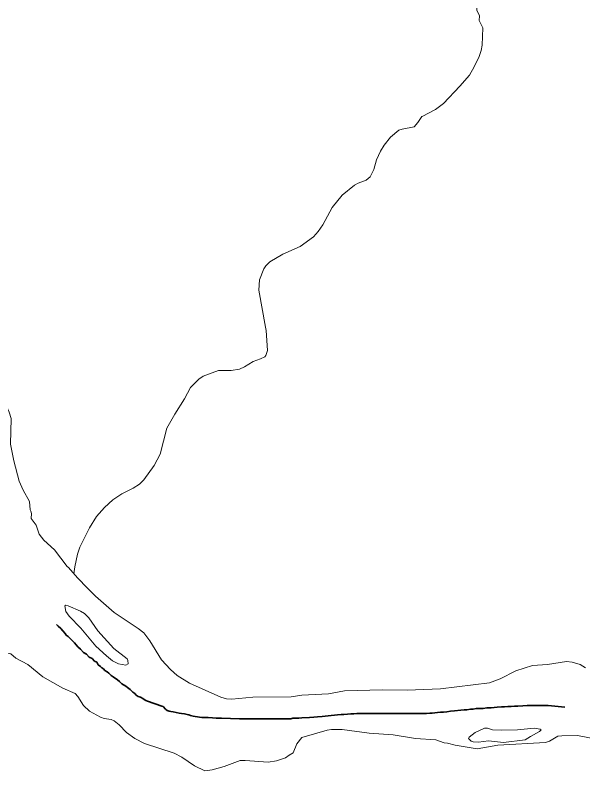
# Model space of a CAD drawing. Extents: x 553962 to 842807, y 8883888 to 9032388.
# Drawn here: x 602029 to 603559, y 8900941 to 8902976 of the extents above; entities that cross this region are included whole.
import ezdxf

# ---------------------------------------------------------------- set-up
doc = ezdxf.new("R2010")
doc.units = 0
doc.header["$LTSCALE"] = 200
doc.linetypes.add('LONG_DASH_SHORT_DASH', pattern=[9.9, 6, -1.2, 1.5, -1.2])
doc.layers.add('6', color=7, linetype='Continuous', lineweight=13)

msp = doc.modelspace()

# ---------------------------------------------------------------- linework, layer by layer
at = {"layer": '6'}
for points in [[(603279.8, 8902962.1), (603280.5, 8902974.6), (603273.5, 8902989.6), (603273.4, 8903000.5), (603278, 8903010.1), (603291.1, 8903028.1), (603297.7, 8903044.9), (603300.5, 8903057.1), (603304.6, 8903125.2), (603311.8, 8903143.4), (603311.8, 8903143.4), (603324, 8903166.9)], [(603279.8, 8902962.1), (603280.5, 8902974.6), (603273.5, 8902989.6), (603273.4, 8903000.5), (603278, 8903010.1), (603291.1, 8903028.1), (603297.7, 8903044.9), (603300.5, 8903057.1), (603304.6, 8903125.2), (603311.8, 8903143.4), (603311.8, 8903143.4), (603324, 8903166.9)], [(603125.3, 8902703.2), (603125.5, 8902703.4), (603161.9, 8902721.7), (603183.4, 8902737.9), (603227.5, 8902784.5), (603253, 8902814.8), (603266.1, 8902837.2), (603279.3, 8902865.2), (603284.7, 8902880.8), (603287.6, 8902895.8), (603289.1, 8902941.6), (603279.8, 8902961.4), (603279.8, 8902962.1)], [(603125.3, 8902703.2), (603125.5, 8902703.4), (603161.9, 8902721.7), (603183.4, 8902737.9), (603227.5, 8902784.5), (603253, 8902814.8), (603266.1, 8902837.2), (603279.3, 8902865.2), (603284.7, 8902880.8), (603287.6, 8902895.8), (603289.1, 8902941.6), (603279.8, 8902961.4), (603279.8, 8902962.1)], [(602703.6, 8902135.4), (602685.7, 8902235), (602687.1, 8902263.6), (602699.1, 8902292.9), (602704.9, 8902301.3), (602715, 8902311.4), (602750.2, 8902332.5), (602796.9, 8902353.2), (602833.1, 8902379.3), (602845.3, 8902393.6), (602857.7, 8902411.3), (602883.4, 8902457.7), (602910.2, 8902491.3), (602943.5, 8902518.1), (602953.5, 8902523.6), (602974.9, 8902531.3), (602985.9, 8902541), (602995.8, 8902560.9), (603003.1, 8902586.9), (603013.4, 8902609.7), (603023.1, 8902626.2), (603040.1, 8902647.5), (603062.7, 8902666.2), (603071.5, 8902669.3), (603104.3, 8902675.8), (603114.6, 8902687.5), (603125.3, 8902703.2)], [(602703.6, 8902135.4), (602685.7, 8902235), (602687.1, 8902263.6), (602699.1, 8902292.9), (602704.9, 8902301.3), (602715, 8902311.4), (602750.2, 8902332.5), (602796.9, 8902353.2), (602833.1, 8902379.3), (602845.3, 8902393.6), (602857.7, 8902411.3), (602883.4, 8902457.7), (602910.2, 8902491.3), (602943.5, 8902518.1), (602953.5, 8902523.6), (602974.9, 8902531.3), (602985.9, 8902541), (602995.8, 8902560.9), (603003.1, 8902586.9), (603013.4, 8902609.7), (603023.1, 8902626.2), (603040.1, 8902647.5), (603062.7, 8902666.2), (603071.5, 8902669.3), (603104.3, 8902675.8), (603114.6, 8902687.5), (603125.3, 8902703.2)], [(601838.7, 8902155.4), (601850.7, 8902138.6), (601917.4, 8902061), (601927.7, 8902045.3), (601942.1, 8902013.9), (601954.3, 8902000.9), (601971.8, 8901986.4), (601981.9, 8901973.9), (602012.8, 8901907.1), (602018.3, 8901889.8), (602016.7, 8901820.4), (602025, 8901776.1), (602039.9, 8901720.6), (602050.1, 8901696.6), (602067.1, 8901666.2), (602069.7, 8901644.2), (602070.8, 8901639.8)], [(602187.4, 8901471.7), (602189.9, 8901490.4), (602196.8, 8901523.9), (602203.3, 8901543.2), (602229.3, 8901595.1), (602248.3, 8901625.4), (602269.3, 8901650), (602292.3, 8901670.8), (602316.4, 8901686.5), (602346.7, 8901702), (602364, 8901712.7), (602375.5, 8901724.7), (602403.4, 8901763.5), (602419.7, 8901793.9), (602438, 8901864), (602458.8, 8901901.1), (602485.7, 8901943), (602501.1, 8901973.6), (602524, 8901995.8), (602535.5, 8902003.7), (602576.8, 8902019), (602610.6, 8902019.3), (602633.5, 8902022.2), (602647.1, 8902028.6), (602670.3, 8902043.6), (602690.3, 8902050.4), (602701.4, 8902056.2), (602704.6, 8902059.5), (602709, 8902072.5), (602705.2, 8902126.5), (602703.6, 8902135.4)], [(602207.7, 8901552), (602229.3, 8901595.1), (602248.3, 8901625.4), (602269.3, 8901650), (602292.3, 8901670.8), (602316.4, 8901686.5), (602346.7, 8901702), (602364, 8901712.7), (602375.5, 8901724.7), (602403.4, 8901763.5), (602419.7, 8901793.9), (602438, 8901864), (602458.8, 8901901.1), (602485.7, 8901943), (602501.1, 8901973.6), (602524, 8901995.8), (602535.5, 8902003.7), (602576.8, 8902019), (602610.6, 8902019.3), (602633.5, 8902022.2), (602647.1, 8902028.6), (602670.3, 8902043.6), (602690.3, 8902050.4), (602701.4, 8902056.2), (602704.6, 8902059.5), (602709, 8902072.5), (602705.2, 8902126.5), (602703.6, 8902135.4)], [(602070.8, 8901639.8), (602072.5, 8901633.8), (602072, 8901620.7), (602085.6, 8901602.1), (602093.9, 8901578.1), (602106, 8901562.3), (602134.9, 8901535.6), (602168.7, 8901491), (602172.2, 8901488.4), (602197.2, 8901460.9)], [(602197.2, 8901460.9), (602223.4, 8901432.9), (602245, 8901410.9), (602295.9, 8901367.1), (602360.5, 8901324.3), (602375.9, 8901312.4), (602392, 8901291.3), (602423.7, 8901239.6), (602423.7, 8901239.6), (602447.6, 8901213.6), (602465.3, 8901197.5), (602498.3, 8901177.2), (602583.4, 8901139.4), (602598.3, 8901134.8), (602613, 8901134), (602669.5, 8901139.1), (602772.7, 8901140.1), (602801.5, 8901144.7), (602873.8, 8901148.3), (602916.4, 8901155.8), (603019.2, 8901158.7), (603085.2, 8901158.1), (603175.3, 8901161.3), (603307.7, 8901178.2), (603336, 8901188.6), (603378.2, 8901209.8), (603423.1, 8901224.6), (603463.5, 8901227), (603514.6, 8901235.2), (603530.5, 8901233.8), (603551.8, 8901227.2), (603566.3, 8901217.8)], [(602540.3, 8900940.6), (602511.8, 8900954.3), (602477.8, 8900977.2), (602457.1, 8900988.1), (602377, 8901014.6), (602351.7, 8901027.4), (602329, 8901044.3), (602309.1, 8901064.5), (602295.6, 8901075.7), (602287.4, 8901079.3), (602269, 8901082.1), (602258.5, 8901085.2), (602229.4, 8901101.9), (602212.6, 8901117.1), (602198.1, 8901140.7), (602190.3, 8901148.7), (602157.5, 8901163.3), (602103.4, 8901193.6), (602063.2, 8901227.6), (602030.5, 8901244.2), (602017.5, 8901255.5), (602008.5, 8901257.9), (601976.9, 8901251.4)], [(603193.7, 8901015.1), (603184.8, 8901016.2), (603162.4, 8901023.8), (603108.1, 8901028), (603047.5, 8901037.8), (602982.6, 8901042.3), (602909.9, 8901052.1), (602881.9, 8901051.8), (602870, 8901049.9), (602801.6, 8901030.2), (602788.3, 8901013.3), (602778, 8900988.8), (602767.8, 8900982.5)], [(603706.7, 8900952), (603685.4, 8900958.5), (603657.1, 8900987.5), (603618.8, 8901021.8), (603544.5, 8901036.2), (603502.7, 8901034.6), (603491.1, 8901033.8), (603469, 8901020.5), (603457.9, 8901017.3), (603329.4, 8901010), (603274.5, 8901000.3), (603214.9, 8901009.5), (603193.7, 8901015.1)], [(602767.8, 8900982.5), (602757.7, 8900976.2), (602733.5, 8900967.3), (602710.8, 8900964.5), (602649.2, 8900968.7), (602635.6, 8900968.3), (602592.3, 8900952), (602560.1, 8900943.3), (602540.3, 8900940.6)]]:
    msp.add_lwpolyline(points, dxfattribs=at)
for points in [[(602251.7, 8901317.4), (602227.1, 8901352.8), (602215.6, 8901364.7), (602205.2, 8901371.1), (602171.8, 8901385.5), (602165.2, 8901386.8), (602162.3, 8901385.5), (602165.6, 8901369.6), (602174.4, 8901356.9), (602206, 8901324.7), (602246.7, 8901276.4), (602274.6, 8901250.6), (602291.4, 8901237.4), (602307.4, 8901228.9), (602327.4, 8901225.7), (602333.3, 8901228.7), (602332.5, 8901238.2), (602330.5, 8901242.4), (602295.2, 8901270.3)], [(602251.7, 8901317.4), (602227.1, 8901352.8), (602215.6, 8901364.7), (602205.2, 8901371.1), (602171.8, 8901385.5), (602165.2, 8901386.8), (602162.3, 8901385.5), (602165.6, 8901369.6), (602174.4, 8901356.9), (602206, 8901324.7), (602246.7, 8901276.4), (602274.6, 8901250.6), (602291.4, 8901237.4), (602307.4, 8901228.9), (602327.4, 8901225.7), (602333.3, 8901228.7), (602332.5, 8901238.2), (602330.5, 8901242.4), (602295.2, 8901270.3)], [(603339.5, 8901050.3), (603315.2, 8901051.5), (603302.2, 8901055.8), (603294.1, 8901055.6), (603268.5, 8901043.8), (603252.5, 8901031.2), (603250.7, 8901027.7), (603257.7, 8901020.9), (603263.2, 8901019), (603277.7, 8901018.2), (603305, 8901021.5), (603345.1, 8901017), (603403.9, 8901024.2), (603417.6, 8901033.5), (603441.9, 8901046.6), (603446.5, 8901051), (603443.9, 8901053.1), (603427.3, 8901056), (603382.5, 8901051.4)]]:
    msp.add_lwpolyline(points, close=True, dxfattribs=at)
at = {"layer": '6', "linetype": 'LONG_DASH_SHORT_DASH', "lineweight": 35}
for points in [[(602288, 8901197.7), (602280.9, 8901203.8), (602276.8, 8901207.4), (602270.7, 8901211), (602266.7, 8901215.1), (602262.1, 8901218.2), (602258.5, 8901222.2), (602252.9, 8901226.3), (602248.8, 8901233), (602242.7, 8901236), (602236.1, 8901243.2), (602228, 8901247.3), (602221.3, 8901254.9), (602212.7, 8901259.6), (602204.5, 8901268.2), (602197.9, 8901274.4), (602188.8, 8901285.1), (602180.6, 8901293.3), (602172, 8901302.5), (602166.4, 8901306.6), (602163.8, 8901310.7), (602157.2, 8901317.8), (602151.6, 8901324.5), (602144.5, 8901330.6), (602140.4, 8901334.7)], [(602560.3, 8901083.2), (602549.1, 8901084.2), (602540.5, 8901084.2), (602532.3, 8901084.7), (602514, 8901087.3), (602508.9, 8901088.3), (602501.3, 8901089.8), (602497.2, 8901091.4), (602492.1, 8901092.4), (602485, 8901093.9), (602476.9, 8901095.4), (602470.8, 8901096.5), (602462.6, 8901098), (602455, 8901099.5), (602448.4, 8901100.6), (602444.3, 8901101.1), (602438.2, 8901103.1), (602434.1, 8901106.7), (602428, 8901114.4), (602423.9, 8901114.9), (602385.8, 8901128.2), (602381.2, 8901130.2), (602376.6, 8901132.8), (602372.5, 8901135.3), (602366.4, 8901138.9), (602360.8, 8901140.9), (602355.2, 8901144.5), (602351.7, 8901148.6), (602345.6, 8901152.2), (602338.4, 8901159.4), (602331.8, 8901165.5), (602326.7, 8901168.6), (602316, 8901175.2), (602309.9, 8901181.8), (602304.3, 8901185.9), (602292.6, 8901194.1), (602288, 8901197.7)], [(603510.2, 8901111.9), (603465.6, 8901116.4), (603456.5, 8901116.4), (603446.8, 8901116.4), (603436.1, 8901116.4), (603421.9, 8901116.4), (603408.6, 8901116.4), (603396.9, 8901115.4), (603383.7, 8901114.9), (603374.5, 8901114.9), (603365.9, 8901114.4), (603356.7, 8901114.4), (603348.1, 8901112.8), (603339.4, 8901112.8), (603328.2, 8901112.3), (603311.4, 8901110.8), (603300.2, 8901110.3), (603290.1, 8901108.8), (603280.4, 8901108.8), (603271.8, 8901108.2), (603263.6, 8901106.7), (603256, 8901106.7), (603246.3, 8901105.2), (603239.2, 8901105.2), (603230.5, 8901104.2), (603212.7, 8901102.1), (603202, 8901101.1), (603191.9, 8901100.1), (603183.7, 8901099.1), (603175.1, 8901098.5)], [(603175.1, 8901098.5), (603167.4, 8901098), (603159.8, 8901097), (603153.2, 8901096.5), (603146.1, 8901096), (603137.9, 8901095.5), (603129.3, 8901095.5), (603118.1, 8901095.5), (603107.9, 8901095.5), (603099.2, 8901095.5), (603091.6, 8901095.5), (603083, 8901095.5), (603078.4, 8901095.5), (603071.2, 8901095.5), (603064.1, 8901095.5), (603060.1, 8901095.5), (603053.4, 8901095.5), (603048.9, 8901095.5), (603041.2, 8901095.5), (603037.2, 8901095.5), (603026, 8901095.5), (603016.3, 8901095.5), (603006.1, 8901095.5), (602995.9, 8901095.5), (602986.8, 8901095.5), (602977.6, 8901095.5), (602965.9, 8901095.5), (602958.3, 8901094.9), (602949.6, 8901094.9), (602941.5, 8901094.4), (602933.8, 8901093.9), (602924.7, 8901093.4), (602915, 8901092.9), (602907.4, 8901092.4), (602897.2, 8901091.9), (602889.1, 8901090.9), (602880.9, 8901089.8), (602872.8, 8901089.3), (602864.6, 8901088.3), (602856, 8901087.3), (602843.3, 8901086.3), (602833.6, 8901085.2), (602821.9, 8901084.7), (602801.5, 8901083.2), (602793.4, 8901082.7), (602785.3, 8901082.2), (602777.6, 8901082.2), (602771.5, 8901081.2), (602763.9, 8901080.6), (602754.7, 8901080.6), (602747.1, 8901080.6), (602737.4, 8901080.6), (602729.8, 8901080.6), (602720.6, 8901080.6), (602710.5, 8901080.6), (602700.8, 8901080.6), (602690.6, 8901080.6), (602681.4, 8901080.6), (602672.3, 8901080.6), (602662.1, 8901080.6), (602650.9, 8901080.6), (602633.1, 8901081.1), (602584.8, 8901082.2), (602571, 8901082.7), (602560.3, 8901083.2)]]:
    msp.add_lwpolyline(points, dxfattribs=at)

doc.saveas('drawing.dxf')
